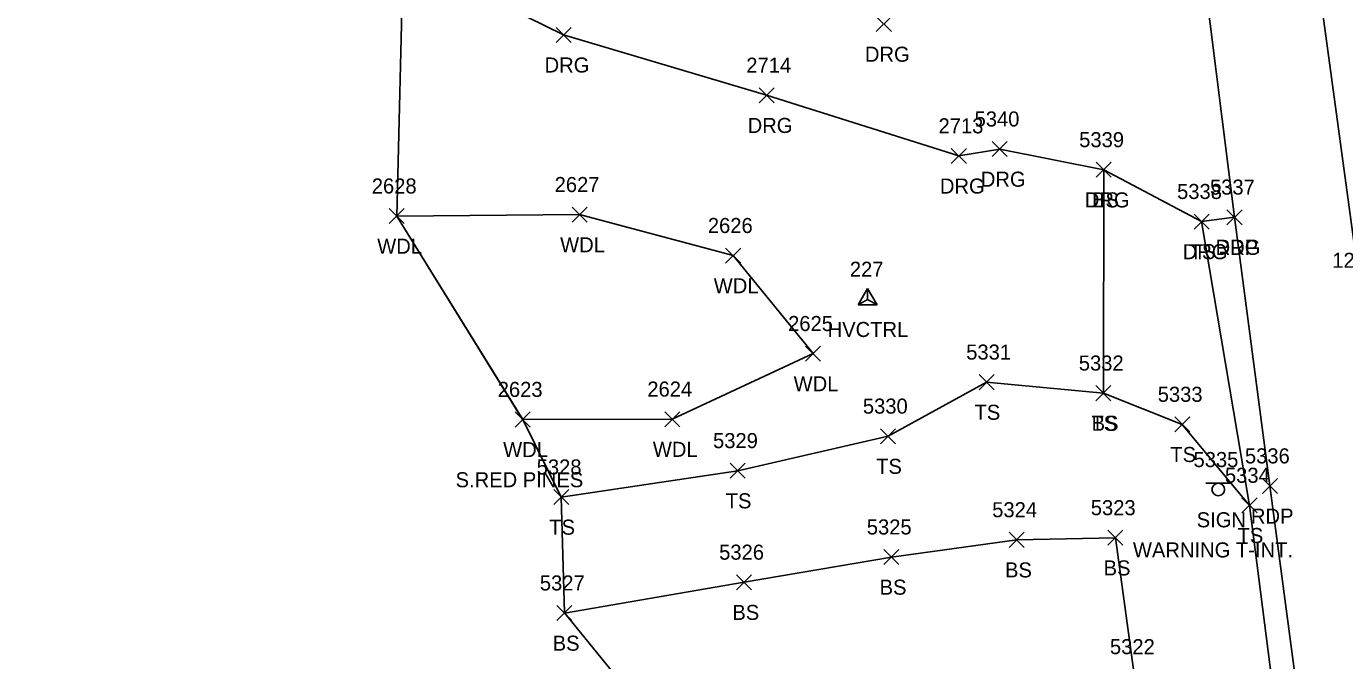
# Model space of a CAD drawing. Extents: x 1439173 to 1457902, y 641926 to 659889.
# Drawn here: x 1447700.8 to 1447875.7, y 649025.4 to 649109.6 of the extents above; entities that cross this region are included whole.
import ezdxf

# ---------------------------------------------------------------- set-up
doc = ezdxf.new("R2010")
doc.units = 0
for name, color, linetype in [('C_A', 7, 'Continuous'), ('C_I', 7, 'Continuous'), ('CPSM', 7, 'Continuous'), ('L_A', 7, 'Continuous'), ('L_C', 7, 'Continuous'), ('L_I', 7, 'Continuous'), ('L_TIC', 7, 'Continuous'), ('LAWA', 7, 'Continuous'), ('LELB', 7, 'Continuous'), ('LSOGP', 7, 'Continuous'), ('P_A', 7, 'Continuous'), ('P_I', 7, 'Continuous'), ('P_TIC', 7, 'Continuous'), ('PET', 7, 'Continuous'), ('PRC', 7, 'Continuous'), ('R_A', 7, 'Continuous'), ('R_I', 7, 'Continuous'), ('R_TIC', 7, 'Continuous'), ('RDG', 7, 'Continuous'), ('S_A', 7, 'Continuous'), ('S_C', 7, 'Continuous'), ('S_I', 7, 'Continuous'), ('SSGN', 7, 'Continuous')]:
    doc.layers.add(name, color=color, linetype=linetype)

msp = doc.modelspace()

# ---------------------------------------------------------------- linework, layer by layer
at = {"layer": 'CPSM'}
for p, q in [((1447811.17, 649072.65), (1447812.42, 649074.82)), ((1447811.17, 649072.65), (1447812.42, 649074.82)), ((1447811.17, 649072.65), (1447812.42, 649074.82)), ((1447811.17, 649072.65), (1447812.42, 649074.82)), ((1447811.17, 649072.65), (1447812.42, 649074.82)), ((1447813.67, 649072.65), (1447812.42, 649074.82)), ((1447812.42, 649073.37), (1447812.42, 649074.82)), ((1447813.67, 649072.65), (1447812.42, 649074.82)), ((1447812.42, 649073.37), (1447812.42, 649074.82)), ((1447813.67, 649072.65), (1447812.42, 649074.82)), ((1447812.42, 649073.37), (1447812.42, 649074.82)), ((1447813.67, 649072.65), (1447812.42, 649074.82)), ((1447812.42, 649073.37), (1447812.42, 649074.82)), ((1447813.67, 649072.65), (1447812.42, 649074.82)), ((1447812.42, 649073.37), (1447812.42, 649074.82)), ((1447811.17, 649072.65), (1447812.42, 649073.37)), ((1447811.17, 649072.65), (1447812.42, 649073.37)), ((1447811.17, 649072.65), (1447812.42, 649073.37)), ((1447811.17, 649072.65), (1447812.42, 649073.37)), ((1447811.17, 649072.65), (1447812.42, 649073.37)), ((1447811.17, 649072.65), (1447813.67, 649072.65)), ((1447811.17, 649072.65), (1447813.67, 649072.65)), ((1447811.17, 649072.65), (1447813.67, 649072.65)), ((1447811.17, 649072.65), (1447813.67, 649072.65)), ((1447811.17, 649072.65), (1447813.67, 649072.65)), ((1447812.42, 649073.37), (1447812.42, 649073.37)), ((1447812.42, 649073.37), (1447813.67, 649072.65)), ((1447812.42, 649073.37), (1447812.42, 649073.37)), ((1447812.42, 649073.37), (1447813.67, 649072.65)), ((1447812.42, 649073.37), (1447812.42, 649073.37)), ((1447812.42, 649073.37), (1447813.67, 649072.65)), ((1447812.42, 649073.37), (1447812.42, 649073.37)), ((1447812.42, 649073.37), (1447813.67, 649072.65)), ((1447812.42, 649073.37), (1447812.42, 649073.37)), ((1447812.42, 649073.37), (1447813.67, 649072.65))]:
    msp.add_line(p, q, dxfattribs=at)
at = {"layer": 'L_TIC'}
for points in [[(1447842.75, 649089.58), (1447844.75, 649091.58)], [(1447844.75, 649089.58), (1447842.75, 649091.58)], [(1447748.94, 649083.43), (1447750.94, 649085.43)], [(1447750.94, 649083.43), (1447748.94, 649085.43)], [(1447773.2, 649083.62), (1447775.2, 649085.62)], [(1447775.2, 649083.62), (1447773.2, 649085.62)], [(1447855.74, 649082.7), (1447857.74, 649084.7)], [(1447857.74, 649082.7), (1447855.74, 649084.7)], [(1447793.58, 649078.18), (1447795.58, 649080.18)], [(1447795.58, 649078.18), (1447793.58, 649080.18)], [(1447804.18, 649065.16), (1447806.18, 649067.16)], [(1447806.18, 649065.16), (1447804.18, 649067.16)], [(1447827.2, 649061.37), (1447829.2, 649063.37)], [(1447829.2, 649061.37), (1447827.2, 649063.37)], [(1447842.7, 649059.91), (1447844.7, 649061.91)], [(1447844.7, 649059.91), (1447842.7, 649061.91)], [(1447842.7, 649059.91), (1447844.7, 649061.91)], [(1447844.7, 649059.91), (1447842.7, 649061.91)], [(1447765.64, 649056.41), (1447767.64, 649058.41)], [(1447767.64, 649056.41), (1447765.64, 649058.41)], [(1447785.5, 649056.45), (1447787.5, 649058.45)], [(1447787.5, 649056.45), (1447785.5, 649058.45)], [(1447853.17, 649055.76), (1447855.17, 649057.76)], [(1447855.17, 649055.76), (1447853.17, 649057.76)], [(1447814.14, 649054.19), (1447816.14, 649056.19)], [(1447816.14, 649054.19), (1447814.14, 649056.19)], [(1447794.18, 649049.61), (1447796.18, 649051.61)], [(1447796.18, 649049.61), (1447794.18, 649051.61)], [(1447770.77, 649046.11), (1447772.77, 649048.11)], [(1447772.77, 649046.11), (1447770.77, 649048.11)], [(1447862.09, 649045), (1447864.09, 649047)], [(1447864.09, 649045), (1447862.09, 649047)], [(1447862.09, 649045), (1447864.09, 649047)], [(1447864.09, 649045), (1447862.09, 649047)], [(1447831.21, 649040.43), (1447833.21, 649042.43)], [(1447833.21, 649040.43), (1447831.21, 649042.43)], [(1447844.29, 649040.7), (1447846.29, 649042.7)], [(1447846.29, 649040.7), (1447844.29, 649042.7)], [(1447814.57, 649038.14), (1447816.57, 649040.14)], [(1447816.57, 649038.14), (1447814.57, 649040.14)], [(1447795.03, 649034.79), (1447797.03, 649036.79)], [(1447797.03, 649034.79), (1447795.03, 649036.79)], [(1447771.19, 649030.7), (1447773.19, 649032.7)], [(1447773.19, 649030.7), (1447771.19, 649032.7)]]:
    msp.add_lwpolyline(points, dxfattribs=at)
at = {"layer": 'LAWA'}
for points in [[(1447766.64, 649057.41), (1447786.5, 649057.45), (1447805.18, 649066.16), (1447794.58, 649079.18), (1447774.2, 649084.62), (1447749.94, 649084.43)], [(1447749.94, 649084.43), (1447766.64, 649057.41)]]:
    msp.add_lwpolyline(points, dxfattribs=at)
at = {"layer": 'LELB'}
for points in [[(1447843.7, 649060.91), (1447843.75, 649090.58)], [(1447887.67, 648779.22), (1447894.83, 648793.53), (1447889.54, 648830.77), (1447886.45, 648861.56), (1447882.46, 648894.79), (1447877.83, 648931.28), (1447873.82, 648958.59), (1447871.58, 648979.94), (1447867.78, 649009.27), (1447863.09, 649046), (1447856.74, 649083.7)], [(1447771.77, 649047.11), (1447795.18, 649050.61), (1447815.14, 649055.19), (1447828.2, 649062.37), (1447843.7, 649060.91), (1447854.17, 649056.76), (1447863.09, 649046)], [(1447877.65, 648796.32), (1447874.15, 648829.69), (1447871.47, 648860.66), (1447867.04, 648892.58), (1447862.47, 648912.12), (1447862.31, 648932.18), (1447859.7, 648956.77), (1447855.7, 648978.43), (1447852.81, 649007.65), (1447847.83, 649023.24), (1447845.29, 649041.7), (1447832.21, 649041.43), (1447815.57, 649039.14), (1447796.03, 649035.79), (1447772.19, 649031.7)]]:
    msp.add_lwpolyline(points, dxfattribs=at)
at = {"layer": 'LSOGP'}
msp.add_lwpolyline([(1447800.97, 648741.32), (1447799.79, 648750.94), (1447797.47, 648764.64), (1447790.05, 648781.15), (1447781.89, 648790.97), (1447778.28, 648831.05), (1447778.43, 648852.98), (1447775.75, 648889.89), (1447778.63, 648911.02), (1447779.16, 648932.07), (1447777.22, 648952.57), (1447782.11, 648971.96), (1447776.96, 648996.3), (1447784.92, 649004), (1447785.12, 649015.82), (1447772.18, 649031.71), (1447771.77, 649047.11), (1447766.65, 649057.41), (1447749.94, 649084.43), (1447750.79, 649119.02)], dxfattribs=at)
at = {"layer": 'P_TIC'}
for points in [[(1447860.1, 649083.28), (1447862.1, 649085.28)], [(1447862.1, 649083.28), (1447860.1, 649085.28)], [(1447864.79, 649047.58), (1447866.79, 649049.58)], [(1447866.79, 649047.58), (1447864.79, 649049.58)]]:
    msp.add_lwpolyline(points, dxfattribs=at)
at = {"layer": 'PET'}
msp.add_lwpolyline([(1447899.12, 648797.86), (1447894.84, 648829.94), (1447890.35, 648861.78), (1447886.08, 648894.83), (1447881.23, 648931.96), (1447877.52, 648959.5), (1447874.49, 648980.32), (1447870.94, 649009.61), (1447865.79, 649048.58), (1447861.1, 649084.28)], dxfattribs=at)
at = {"layer": 'PRC'}
msp.add_lwpolyline([(1447922.05, 648736.93), (1447916.64, 648778.15), (1447910.27, 648824.18), (1447904.7, 648868.93), (1447898.12, 648915.43), (1447893.31, 648954.8), (1447887.64, 648996.55), (1447880.91, 649046.05), (1447877.83, 649074.56), (1447871.42, 649121.75), (1447866.3, 649164.93), (1447861.97, 649198.82), (1447856.91, 649237.59), (1447851.83, 649275.88), (1447846.3, 649313.42), (1447840.87, 649352.48), (1447833.11, 649400.15), (1447825.79, 649441.89), (1447815.69, 649490.23), (1447802.04, 649547.27), (1447789.05, 649591.57), (1447772.48, 649642.76), (1447756.88, 649685.17), (1447724.87, 649768.37)], dxfattribs=at)
at = {"layer": 'R_TIC'}
for points in [[(1447813.57, 649108.93), (1447815.57, 649110.93)], [(1447815.57, 649108.93), (1447813.57, 649110.93)], [(1447771.08, 649107.5), (1447773.08, 649109.5)], [(1447773.08, 649107.5), (1447771.08, 649109.5)], [(1447798.02, 649099.47), (1447800.02, 649101.47)], [(1447800.02, 649099.47), (1447798.02, 649101.47)], [(1447823.52, 649091.42), (1447825.52, 649093.42)], [(1447825.52, 649091.42), (1447823.52, 649093.42)], [(1447828.95, 649092.33), (1447830.95, 649094.33)], [(1447830.95, 649092.33), (1447828.95, 649094.33)], [(1447842.75, 649089.58), (1447844.75, 649091.58)], [(1447844.75, 649089.58), (1447842.75, 649091.58)], [(1447855.74, 649082.7), (1447857.74, 649084.7)], [(1447857.74, 649082.7), (1447855.74, 649084.7)], [(1447860.1, 649083.28), (1447862.1, 649085.28)], [(1447862.1, 649083.28), (1447860.1, 649085.28)]]:
    msp.add_lwpolyline(points, dxfattribs=at)
at = {"layer": 'RDG'}
for points in [[(1447824.52, 649092.42), (1447799.02, 649100.47), (1447772.08, 649108.5), (1447750.79, 649119.02), (1447735.77, 649132.31), (1447724.83, 649154.28), (1447715.64, 649195.65), (1447706.61, 649252.47), (1447700.8, 649289.9)], [(1447861.1, 649084.28), (1447853.78, 649142.38)], [(1447829.95, 649093.33), (1447824.52, 649092.42)], [(1447861.1, 649084.28), (1447856.74, 649083.7), (1447843.75, 649090.58), (1447829.95, 649093.33)]]:
    msp.add_lwpolyline(points, dxfattribs=at)
at = {"layer": 'SSGN'}
for p, q in [((1447857.3, 649048.94), (1447860.63, 649048.94)), ((1447858.94, 649048.11), (1447858.94, 649048.11))]:
    msp.add_line(p, q, dxfattribs=at)
msp.add_circle((1447858.94, 649048.11), 0.833, dxfattribs=at)

# ---------------------------------------------------------------- texts
at = {"layer": 'C_A'}
msp.add_text('HVCTRL', height=2, dxfattribs=at).set_placement((1447807.11, 649068.37))
msp.add_text('HVCTRL', height=2, dxfattribs=at).set_placement((1447807.11, 649068.37))
msp.add_text('HVCTRL', height=2, dxfattribs=at).set_placement((1447807.11, 649068.37))
msp.add_text('HVCTRL', height=2, dxfattribs=at).set_placement((1447807.11, 649068.37))
msp.add_text('HVCTRL', height=2, dxfattribs=at).set_placement((1447807.11, 649068.37))
at = {"layer": 'C_I'}
msp.add_text('227', height=2, dxfattribs=at).set_placement((1447810.06, 649076.37))
msp.add_text('227', height=2, dxfattribs=at).set_placement((1447810.06, 649076.37))
msp.add_text('227', height=2, dxfattribs=at).set_placement((1447810.06, 649076.37))
msp.add_text('227', height=2, dxfattribs=at).set_placement((1447810.06, 649076.37))
msp.add_text('227', height=2, dxfattribs=at).set_placement((1447810.06, 649076.37))
at = {"layer": 'L_A'}
for s, p in [('BS', (1447842.19, 649085.58)), ('WDL', (1447747.35, 649079.43)), ('WDL', (1447771.62, 649079.62)), ('TS', (1447855.15, 649078.7)), ('WDL', (1447792, 649074.18)), ('WDL', (1447802.6, 649061.16)), ('TS', (1447826.6, 649057.37)), ('TS', (1447842.11, 649055.91)), ('BS', (1447842.14, 649055.91)), ('WDL', (1447764.06, 649052.41)), ('WDL', (1447783.92, 649052.45)), ('TS', (1447852.58, 649051.76)), ('TS', (1447813.55, 649050.19)), ('TS', (1447793.59, 649045.61)), ('TS', (1447770.18, 649042.11)), ('TS', (1447861.5, 649041)), ('TS', (1447861.5, 649041)), ('BS', (1447830.65, 649036.43)), ('BS', (1447843.73, 649036.7)), ('BS', (1447814.01, 649034.14)), ('BS', (1447794.47, 649030.79)), ('BS', (1447770.63, 649026.7))]:
    msp.add_text(s, height=2, dxfattribs=at).set_placement(p)
at = {"layer": 'L_C'}
msp.add_text('S.RED PINES', height=2, dxfattribs=at).set_placement((1447757.75, 649048.41))
at = {"layer": 'L_I'}
for s, p in [('5339', (1447840.49, 649093.58)), ('2627', (1447770.89, 649087.62)), ('2628', (1447746.63, 649087.43)), ('5338', (1447853.48, 649086.7)), ('2626', (1447791.22, 649082.18)), ('2625', (1447801.87, 649069.16)), ('5331', (1447825.5, 649065.37)), ('5332', (1447840.44, 649063.91)), ('5332', (1447840.44, 649063.91)), ('2623', (1447763.34, 649060.41)), ('2624', (1447783.19, 649060.45)), ('5333', (1447850.91, 649059.76)), ('5330', (1447811.79, 649058.19)), ('5329', (1447791.91, 649053.61)), ('5328', (1447768.51, 649050.11)), ('5334', (1447859.83, 649049)), ('5334', (1447859.83, 649049)), ('5324', (1447828.95, 649044.43)), ('5323', (1447842.03, 649044.7)), ('5325', (1447812.31, 649042.14)), ('5326', (1447792.72, 649038.79)), ('5327', (1447768.93, 649034.7)), ('5322', (1447844.57, 649026.24))]:
    msp.add_text(s, height=2, dxfattribs=at).set_placement(p)
at = {"layer": 'P_A'}
for p in [(1447858.59, 649079.28), (1447863.28, 649043.58)]:
    msp.add_text('RDP', height=2, dxfattribs=at).set_placement(p)
at = {"layer": 'P_I'}
for s, p in [('5337', (1447857.84, 649087.28)), ('12020', (1447874.07, 649077.56)), ('5336', (1447862.48, 649051.58))]:
    msp.add_text(s, height=2, dxfattribs=at).set_placement(p)
at = {"layer": 'R_A'}
for p in [(1447769.56, 649103.5), (1447812.06, 649104.93), (1447796.5, 649095.47), (1447827.44, 649088.33), (1447822.01, 649087.42), (1447841.24, 649085.58), (1447858.59, 649079.28), (1447854.22, 649078.7)]:
    msp.add_text('DRG', height=2, dxfattribs=at).set_placement(p)
at = {"layer": 'R_I'}
for s, p in [('2714', (1447796.32, 649103.47)), ('5340', (1447826.61, 649096.33)), ('2713', (1447821.83, 649095.42)), ('5339', (1447840.49, 649093.58)), ('5338', (1447853.48, 649086.7)), ('5337', (1447857.84, 649087.28))]:
    msp.add_text(s, height=2, dxfattribs=at).set_placement(p)
at = {"layer": 'S_A'}
msp.add_text('SIGN', height=2, dxfattribs=at).set_placement((1447856.08, 649043.09))
at = {"layer": 'S_C'}
msp.add_text('WARNING T-INT.', height=2, dxfattribs=at).set_placement((1447847.62, 649039.09))
at = {"layer": 'S_I'}
msp.add_text('5335', height=2, dxfattribs=at).set_placement((1447855.66, 649051.09))

doc.saveas('drawing.dxf')
